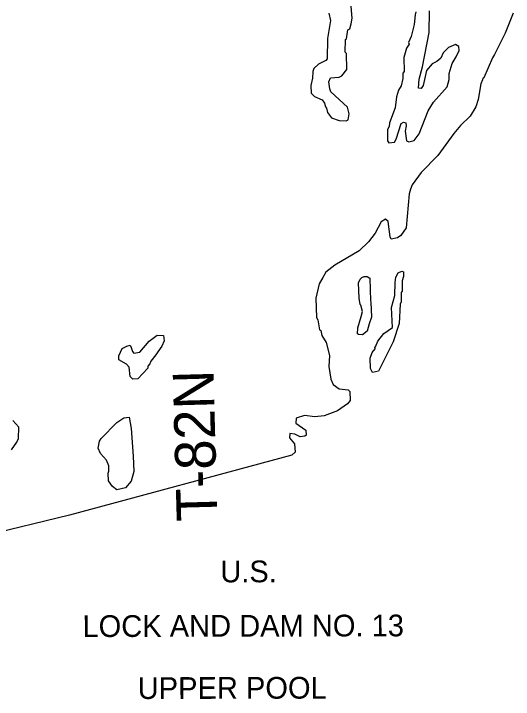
# Model space of a CAD drawing. Extents: x 128.7 to 185.5, y -21.4 to 12.6.
# Drawn here: x 172.59 to 174.428, y -4.208 to -1.685 of the extents above; entities that cross this region are included whole.
import ezdxf

# ---------------------------------------------------------------- set-up
doc = ezdxf.new("R2010")
doc.units = 0
for name, color, linetype in [('tdCoHydroRiver', 7, 'Continuous'), ('tdCoHydroTxtLg', 7, 'Continuous'), ('tdCoTwpRngTxt', 7, 'Continuous')]:
    doc.layers.add(name, color=color, linetype=linetype)

msp = doc.modelspace()

# ---------------------------------------------------------------- linework, layer by layer
at = {"layer": 'tdCoHydroRiver'}
for points in [[(173.7489, -1.6835), (173.7562, -1.71), (173.7446, -1.7768), (173.7428, -1.851), (173.7383, -1.8575), (173.712, -1.8712), (173.6937, -1.8861), (173.6909, -1.8973), (173.6888, -1.9226), (173.6835, -1.9496), (173.6846, -1.978), (173.6962, -1.9902), (173.725, -2.0017), (173.7334, -2.014), (173.7371, -2.0281), (173.7404, -2.0327), (173.7442, -2.0483), (173.7592, -2.0682), (173.788, -2.0782), (173.8133, -2.0788), (173.821, -2.0753), (173.8249, -2.053), (173.8177, -2.0296), (173.757, -1.972), (173.7534, -1.9611), (173.7493, -1.936), (173.755, -1.9216), (173.7881, -1.9187), (173.7973, -1.9136), (173.8154, -1.8908), (173.8146, -1.8309), (173.8097, -1.8263), (173.8111, -1.7805), (173.8141, -1.7772), (173.8191, -1.7439), (173.8269, -1.7404), (173.8315, -1.7226), (173.8354, -1.7019), (173.829, -1.6275)], [(174.4282, -1.6827), (174.398, -1.7565), (174.3586, -1.8355), (174.3512, -1.8468), (174.3194, -1.9207), (174.3164, -1.9224), (174.315, -1.9288), (174.3093, -1.9432), (174.299, -2.0005), (174.2906, -2.0276), (174.2699, -2.0616), (174.2334, -2.0962), (174.2094, -2.1256), (174.1511, -2.2069), (174.0889, -2.2694), (174.056, -2.315), (174.0503, -2.331), (174.0447, -2.3486), (174.034, -2.4737), (174.0146, -2.5013), (174.0023, -2.5097), (173.9789, -2.5154), (173.9753, -2.5061), (173.9683, -2.4499), (173.9584, -2.441), (173.9415, -2.4511), (173.9195, -2.493), (173.8955, -2.5241), (173.8605, -2.5574), (173.771, -2.6101), (173.7388, -2.6367), (173.727, -2.6562), (173.7136, -2.6789), (173.7015, -2.7316), (173.7042, -2.8028), (173.7093, -2.8121), (173.7154, -2.8481), (173.7203, -2.8511), (173.7242, -2.8699), (173.7394, -2.8946), (173.7523, -2.943), (173.7492, -2.9841), (173.7573, -3.0296), (173.7659, -3.0498), (173.7871, -3.0663), (173.8204, -3.0698), (173.8269, -3.0758), (173.8282, -3.1089), (173.8176, -3.1204), (173.7808, -3.1471), (173.7325, -3.1647), (173.698, -3.1692), (173.6599, -3.1644), (173.6287, -3.1735), (173.6279, -3.1925), (173.6652, -3.2179), (173.6659, -3.2368), (173.6613, -3.2401), (173.644, -3.2424), (173.6247, -3.2321), (173.6056, -3.2297), (173.6047, -3.2455), (173.6229, -3.2685), (173.6257, -3.2983), (173.6135, -3.3099), (172.795, -3.5312), (172.4807, -3.6066)], [(174.0697, -1.6782), (174.067, -1.6894), (174.0636, -1.7243), (174.0528, -1.7689), (174.0427, -1.7914), (174.0445, -1.7977), (174.0356, -1.8122), (174.026, -1.8458), (174.0265, -1.8978), (174.022, -1.9043), (174.0212, -1.9233), (174.016, -1.9504), (174.0056, -1.9666), (173.9987, -1.9905), (173.994, -2.0317), (173.9726, -2.0863), (173.9715, -2.1005), (173.9657, -2.1118), (173.9658, -2.1529), (173.9708, -2.1605), (173.9913, -2.1581), (173.9971, -2.1469), (174.0153, -2.0893), (174.0246, -2.0842), (174.0326, -2.087), (174.0346, -2.098), (174.0306, -2.1171), (174.0352, -2.1532), (174.0433, -2.156), (174.0636, -2.1521), (174.0816, -2.1277), (174.1144, -2.0427), (174.1352, -2.0102), (174.1851, -1.9546), (174.1919, -1.9274), (174.1925, -1.9053), (174.2037, -1.8686), (174.2185, -1.8443), (174.2285, -1.8202), (174.228, -1.806), (174.215, -1.7986), (174.1902, -1.8091), (174.1705, -1.8289), (174.1618, -1.8482), (174.1466, -1.8614), (174.1295, -1.87), (174.1084, -1.8945), (174.0964, -1.9487), (174.089, -1.96), (174.0795, -1.9588), (174.0813, -1.9256), (174.0937, -1.8809), (174.1185, -1.7536), (174.12, -1.6746)], [(173.9104, -3.006), (173.9034, -2.9905), (173.9019, -2.9526), (173.9089, -2.9318), (173.9195, -2.9188), (173.9191, -2.9109), (173.9207, -2.9108), (173.9293, -2.89), (173.9519, -2.8622), (173.9842, -2.8404), (173.9796, -2.7664), (173.992, -2.7217), (173.9932, -2.6743), (173.9956, -2.6552), (174.0044, -2.6391), (174.0183, -2.6322), (174.0248, -2.6351), (174.0239, -2.6525), (174.0198, -2.6684), (174.0198, -2.7063), (174.0152, -2.7113), (174.0151, -2.746), (174.0122, -2.754), (174.0088, -2.8252), (173.9863, -2.8924), (173.9322, -3.0003), (173.9104, -3.006)], [(173.8647, -2.6622), (173.8707, -2.6559), (173.88, -2.6524), (173.8911, -2.6518), (173.9008, -2.6589), (173.9024, -2.742), (173.9041, -2.7465), (173.906, -2.8021), (173.8974, -2.8263), (173.8905, -2.8537), (173.8736, -2.8671), (173.8585, -2.8658), (173.8549, -2.8632), (173.8557, -2.8411), (173.8682, -2.7996), (173.8729, -2.7817), (173.8677, -2.7576), (173.8643, -2.7558), (173.8609, -2.732), (173.8588, -2.6761), (173.8647, -2.6622)], [(173.0469, -3.0289), (173.028, -3.0296), (173.0182, -3.0205), (173.0152, -2.9859), (173.0054, -2.9753), (172.9763, -2.959), (172.9773, -2.9448), (172.9889, -2.9175), (173.0059, -2.909), (173.0184, -2.9053), (173.0219, -2.9131), (173.0272, -2.9286), (173.0322, -2.9348), (173.0541, -2.9308), (173.0888, -2.8899), (173.118, -2.8683), (173.1417, -2.8689), (173.1441, -2.8894), (173.1353, -2.9086), (173.1204, -2.9297), (173.1129, -2.9411), (173.0949, -2.9639), (173.0905, -2.9735), (173.083, -2.9817), (173.0833, -2.9896), (173.0469, -3.0289)], [(172.9697, -3.4376), (172.9535, -3.4256), (172.9384, -3.4041), (172.9373, -3.3757), (172.9402, -3.3693), (172.9394, -3.3488), (172.9308, -3.3286), (172.9093, -3.3042), (172.9006, -3.284), (172.9059, -3.2585), (172.9119, -3.2488), (172.9695, -3.1898), (172.9957, -3.173), (173.0146, -3.1706), (173.0225, -3.2114), (173.0296, -3.3137), (173.0318, -3.3704), (173.0221, -3.4055), (173.001, -3.4301), (172.9697, -3.4376)], [(172.582, -3.2901), (172.6014, -3.2625), (172.6072, -3.2481), (172.6087, -3.207), (172.5873, -3.1826)]]:
    msp.add_lwpolyline(points, dxfattribs=at)

# ---------------------------------------------------------------- texts
at = {"layer": 'tdCoHydroTxtLg'}
for s, rotation, p in [('U.S.', 0.13, (173.3502, -3.7781)), ('LOCK AND DAM NO. 13', 0.1301, (172.843, -3.9793)), ('UPPER POOL', 0.13, (173.0463, -4.2074))]:
    msp.add_text(s, height=0.08, rotation=rotation, dxfattribs=at).set_placement(p)
at = {"layer": 'tdCoTwpRngTxt'}
msp.add_text('T-82N', height=0.15, rotation=91.5642, dxfattribs=at).set_placement((173.3399, -3.5514))

doc.saveas('drawing.dxf')
